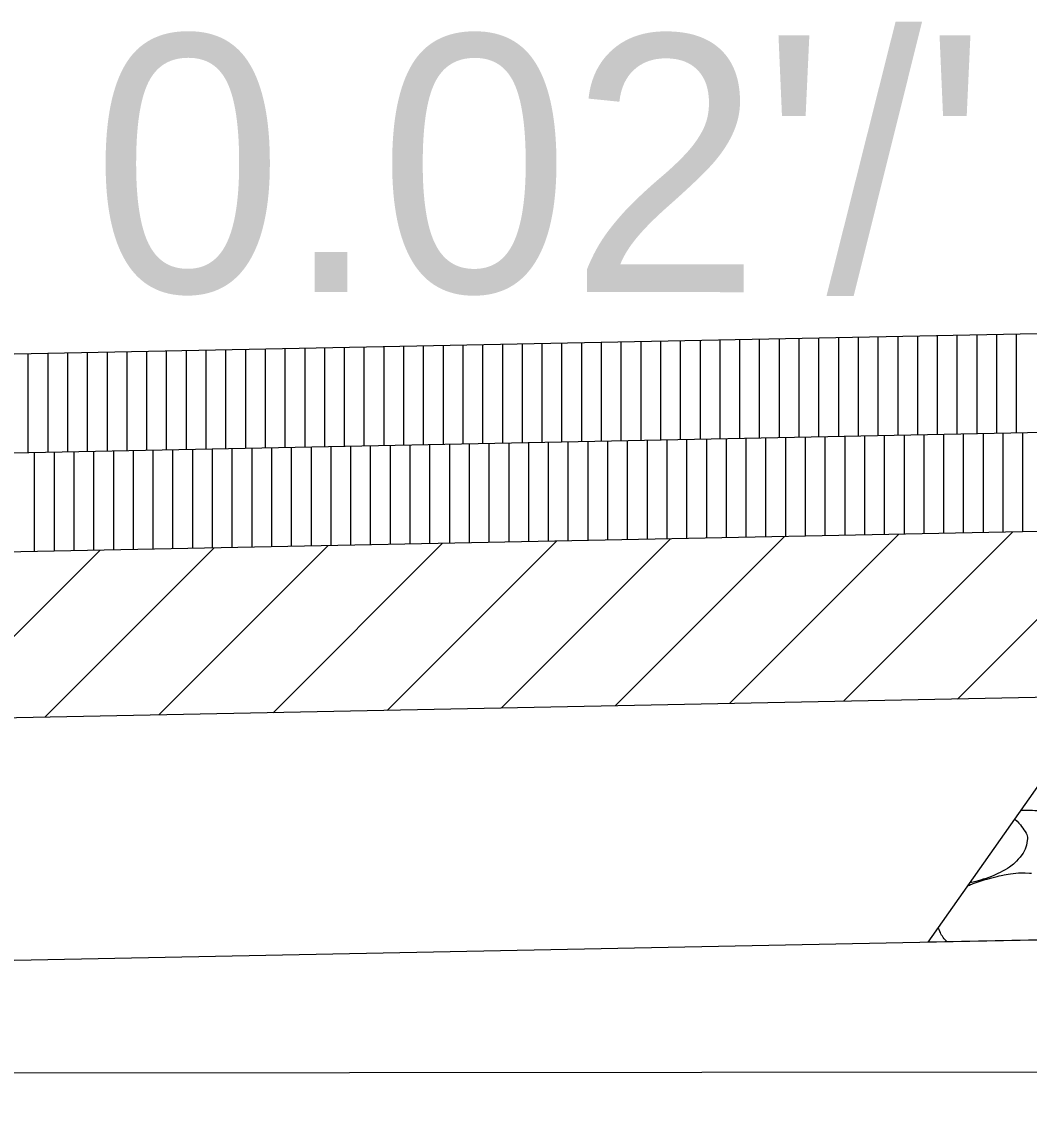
# Model space of a CAD drawing. Extents: x 1373719 to 1374161, y 379835 to 380167.
# Drawn here: x 1373960.281 to 1373962.83, y 380058.629 to 380061.358 of the extents above; entities that cross this region are included whole.
import ezdxf

# ---------------------------------------------------------------- set-up
doc = ezdxf.new("R2010")
doc.units = 0
for name, color, linetype in [('ACHM Surface', 7, 'Continuous'), ('Aggregate Base Course', 7, 'Continuous'), ('Binder', 7, 'Continuous'), ('GREEN_TXT', 7, 'Continuous'), ('SIGNATURE', 7, 'Continuous'), ('T_Drafting', 7, 'Continuous')]:
    doc.layers.add(name, color=color, linetype=linetype)

msp = doc.modelspace()

# ---------------------------------------------------------------- linework, layer by layer
for p, q in [((1373964.7125, 380060.6055), (1373953.7147, 380060.3855)), ((1373964.7341, 380059.0723), (1373943.3975, 380058.6456))]:
    msp.add_line(p, q)
for points in [[(1373964.7191, 380060.3555), (1373954.7426, 380060.1559), (1373953.7749, 380060.1371), (1373951.6848, 380060.0535), (1373949.8879, 380059.9821)], [(1373964.7125, 380060.1055), (1373954.7472, 380059.9062), (1373953.7835, 380059.8874), (1373953.4645, 380059.8746)], [(1373964.7028, 380059.6855), (1373953.2145, 380059.4557)]]:
    msp.add_lwpolyline(points)
at = {"layer": 'ACHM Surface'}
for p, q in [((1373961.898, 380060.2991), (1373961.898, 380060.5492)), ((1373961.948, 380060.3001), (1373961.948, 380060.5502)), ((1373961.998, 380060.3011), (1373961.998, 380060.5512)), ((1373962.048, 380060.3021), (1373962.048, 380060.5522)), ((1373962.098, 380060.3031), (1373962.098, 380060.5532)), ((1373962.148, 380060.3041), (1373962.148, 380060.5542)), ((1373962.198, 380060.3051), (1373962.198, 380060.5552)), ((1373962.248, 380060.3061), (1373962.248, 380060.5562)), ((1373962.298, 380060.3071), (1373962.298, 380060.5572)), ((1373962.348, 380060.3081), (1373962.348, 380060.5582)), ((1373962.398, 380060.3091), (1373962.398, 380060.5592)), ((1373962.448, 380060.3101), (1373962.448, 380060.5602)), ((1373962.498, 380060.3111), (1373962.498, 380060.5612)), ((1373962.548, 380060.3121), (1373962.548, 380060.5622)), ((1373962.598, 380060.3131), (1373962.598, 380060.5632)), ((1373962.648, 380060.3141), (1373962.648, 380060.5642)), ((1373962.698, 380060.3151), (1373962.698, 380060.5652)), ((1373962.748, 380060.3161), (1373962.748, 380060.5662)), ((1373962.798, 380060.3171), (1373962.798, 380060.5672)), ((1373960.548, 380060.2721), (1373960.548, 380060.5222)), ((1373960.598, 380060.2731), (1373960.598, 380060.5232)), ((1373960.648, 380060.2741), (1373960.648, 380060.5242)), ((1373960.698, 380060.2751), (1373960.698, 380060.5252)), ((1373960.748, 380060.2761), (1373960.748, 380060.5262)), ((1373960.798, 380060.2771), (1373960.798, 380060.5272)), ((1373960.848, 380060.2781), (1373960.848, 380060.5282)), ((1373960.898, 380060.2791), (1373960.898, 380060.5292)), ((1373960.948, 380060.2801), (1373960.948, 380060.5302)), ((1373960.998, 380060.2811), (1373960.998, 380060.5312)), ((1373961.048, 380060.2821), (1373961.048, 380060.5322)), ((1373961.098, 380060.2831), (1373961.098, 380060.5332)), ((1373961.148, 380060.2841), (1373961.148, 380060.5342)), ((1373961.198, 380060.2851), (1373961.198, 380060.5352)), ((1373961.248, 380060.2861), (1373961.248, 380060.5362)), ((1373961.298, 380060.2871), (1373961.298, 380060.5372)), ((1373961.348, 380060.2881), (1373961.348, 380060.5382)), ((1373961.398, 380060.2891), (1373961.398, 380060.5392)), ((1373961.448, 380060.2901), (1373961.448, 380060.5402)), ((1373961.498, 380060.2911), (1373961.498, 380060.5412)), ((1373961.548, 380060.2921), (1373961.548, 380060.5422)), ((1373961.598, 380060.2931), (1373961.598, 380060.5432)), ((1373961.648, 380060.2941), (1373961.648, 380060.5442)), ((1373961.698, 380060.2951), (1373961.698, 380060.5452)), ((1373961.748, 380060.2961), (1373961.748, 380060.5462)), ((1373961.798, 380060.2971), (1373961.798, 380060.5472)), ((1373961.848, 380060.2981), (1373961.848, 380060.5482)), ((1373960.298, 380060.2671), (1373960.298, 380060.5172)), ((1373960.348, 380060.2681), (1373960.348, 380060.5182)), ((1373960.398, 380060.2691), (1373960.398, 380060.5192)), ((1373960.448, 380060.2701), (1373960.448, 380060.5202)), ((1373960.498, 380060.2711), (1373960.498, 380060.5212)), ((1373962.164, 380060.0545), (1373962.164, 380060.3044)), ((1373962.214, 380060.0555), (1373962.214, 380060.3054)), ((1373962.264, 380060.0565), (1373962.264, 380060.3064)), ((1373962.314, 380060.0575), (1373962.314, 380060.3074)), ((1373962.364, 380060.0585), (1373962.364, 380060.3084)), ((1373962.414, 380060.0595), (1373962.414, 380060.3094)), ((1373962.464, 380060.0605), (1373962.464, 380060.3104)), ((1373962.514, 380060.0615), (1373962.514, 380060.3114)), ((1373962.564, 380060.0625), (1373962.564, 380060.3124)), ((1373962.614, 380060.0635), (1373962.614, 380060.3134)), ((1373962.664, 380060.0645), (1373962.664, 380060.3144)), ((1373962.714, 380060.0655), (1373962.714, 380060.3154)), ((1373962.764, 380060.0665), (1373962.764, 380060.3164)), ((1373962.814, 380060.0675), (1373962.814, 380060.3174)), ((1373960.764, 380060.0265), (1373960.764, 380060.2764)), ((1373960.814, 380060.0275), (1373960.814, 380060.2774)), ((1373960.864, 380060.0285), (1373960.864, 380060.2784)), ((1373960.914, 380060.0295), (1373960.914, 380060.2794)), ((1373960.964, 380060.0305), (1373960.964, 380060.2804)), ((1373961.014, 380060.0315), (1373961.014, 380060.2814)), ((1373961.064, 380060.0325), (1373961.064, 380060.2824)), ((1373961.114, 380060.0335), (1373961.114, 380060.2834)), ((1373961.164, 380060.0345), (1373961.164, 380060.2844)), ((1373961.214, 380060.0355), (1373961.214, 380060.2854)), ((1373961.264, 380060.0365), (1373961.264, 380060.2864)), ((1373961.314, 380060.0375), (1373961.314, 380060.2874)), ((1373961.364, 380060.0385), (1373961.364, 380060.2884)), ((1373961.414, 380060.0395), (1373961.414, 380060.2894)), ((1373961.464, 380060.0405), (1373961.464, 380060.2904)), ((1373961.514, 380060.0415), (1373961.514, 380060.2914)), ((1373961.564, 380060.0425), (1373961.564, 380060.2924)), ((1373961.614, 380060.0435), (1373961.614, 380060.2934)), ((1373961.664, 380060.0445), (1373961.664, 380060.2944)), ((1373961.714, 380060.0455), (1373961.714, 380060.2954)), ((1373961.764, 380060.0465), (1373961.764, 380060.2964)), ((1373961.814, 380060.0475), (1373961.814, 380060.2974)), ((1373961.864, 380060.0485), (1373961.864, 380060.2984)), ((1373961.914, 380060.0495), (1373961.914, 380060.2994)), ((1373961.964, 380060.0505), (1373961.964, 380060.3004)), ((1373962.014, 380060.0515), (1373962.014, 380060.3014)), ((1373962.064, 380060.0525), (1373962.064, 380060.3024)), ((1373962.114, 380060.0535), (1373962.114, 380060.3034)), ((1373960.314, 380060.0175), (1373960.314, 380060.2674)), ((1373960.364, 380060.0185), (1373960.364, 380060.2684)), ((1373960.414, 380060.0195), (1373960.414, 380060.2694)), ((1373960.464, 380060.0205), (1373960.464, 380060.2704)), ((1373960.514, 380060.0215), (1373960.514, 380060.2714)), ((1373960.564, 380060.0225), (1373960.564, 380060.2724)), ((1373960.614, 380060.0235), (1373960.614, 380060.2734)), ((1373960.664, 380060.0245), (1373960.664, 380060.2744)), ((1373960.714, 380060.0255), (1373960.714, 380060.2754))]:
    msp.add_line(p, q, dxfattribs=at)
at = {"layer": 'Aggregate Base Course'}
for points, degree in [([(1373963.05, 380059.4793), (1373963.05, 380059.4775), (1373963.05, 380059.4757), (1373963.05, 380059.4739), (1373963.0493, 380059.4557), (1373963.0377, 380059.4399), (1373963.0248, 380059.4253), (1373963.0166, 380059.4161), (1373963.008, 380059.4096), (1373962.9978, 380059.4037), (1373962.9796, 380059.3934), (1373962.9617, 380059.3848), (1373962.942, 380059.3785), (1373962.9164, 380059.3705), (1373962.8909, 380059.3634), (1373962.8646, 380059.3623), (1373962.8532, 380059.3619), (1373962.8417, 380059.3618), (1373962.8304, 380059.3623)], 3), ([(1373962.8304, 380059.3623), (1373962.828, 380059.3623), (1373962.8256, 380059.3623), (1373962.8184, 380059.3623), (1373962.8137, 380059.3624), (1373962.809, 380059.3626)], 3), ([(1373962.7937, 380059.3409), (1373962.8026, 380059.3328), (1373962.8102, 380059.3232), (1373962.8234, 380059.3034), (1373962.8265, 380059.2936), (1373962.8219, 380059.268), (1373962.8131, 380059.2512), (1373962.7913, 380059.2269), (1373962.783, 380059.2206), (1373962.7546, 380059.2044), (1373962.7367, 380059.1958), (1373962.7046, 380059.1856), (1373962.6923, 380059.1821), (1373962.6799, 380059.1793)], 3), ([(1373962.6746, 380059.1719), (1373962.6802, 380059.1744), (1373962.6859, 380059.1767), (1373962.7096, 380059.1848), (1373962.7275, 380059.1902), (1373962.7571, 380059.1979), (1373962.7684, 380059.2003), (1373962.7966, 380059.2047), (1373962.8136, 380059.2054), (1373962.8304, 380059.2039)], 3), ([(1373962.8304, 380059.2039), (1373962.8321, 380059.2038), (1373962.834, 380059.204), (1373962.8358, 380059.2039)], 2), ([(1373962.6221, 380059.0301), (1373962.6155, 380059.0365), (1373962.6099, 380059.044), (1373962.603, 380059.0572), (1373962.6013, 380059.0617), (1373962.6002, 380059.0662)], 3)]:
    msp.add_open_spline(points, degree=degree, dxfattribs=at)
at = {"layer": 'Binder'}
for p, q in [((1373962.0714, 380059.6329), (1373962.4998, 380060.0612)), ((1373962.36, 380059.6386), (1373962.7884, 380060.067)), ((1373962.6487, 380059.6444), (1373963.077, 380060.0728)), ((1373960.6283, 380059.604), (1373961.0567, 380060.0324)), ((1373960.917, 380059.6098), (1373961.3453, 380060.0381)), ((1373961.2056, 380059.6155), (1373961.634, 380060.0439)), ((1373961.4942, 380059.6213), (1373961.9226, 380060.0497)), ((1373961.7828, 380059.6271), (1373962.2112, 380060.0555)), ((1373960.0511, 380059.5924), (1373960.4795, 380060.0208)), ((1373960.3397, 380059.5982), (1373960.7681, 380060.0266))]:
    msp.add_line(p, q, dxfattribs=at)
at = {"layer": 'SIGNATURE'}
msp.add_lwpolyline([(1373964.6822, 380059.6855), (1373966.5122, 380059.6489), (1373966.9184, 380059.0277), (1373964.7341, 380059.0723), (1373962.574, 380059.0291), (1373963.0127, 380059.6517)], close=True, dxfattribs=at)
at = {"layer": 'T_Drafting'}
msp.add_lwpolyline([(1373907.6814, 380053.1388), (1373924.2276, 380053.0625), (1373943.1443, 380055.2293), (1373951.9112, 380058.5251), (1373953.6003, 380058.6934), (1373964.7393, 380058.7026), (1373975.6169, 380058.4507), (1373977.3548, 380058.2927), (1373984.3946, 380055.6389), (1373996.4595, 380059.5515), (1374008.6118, 380060.5252), (1374021.6044, 380060.5252)], dxfattribs=at)

# ---------------------------------------------------------------- texts
at = {"layer": 'GREEN_TXT'}
msp.add_text("0.02'/'", height=0.65, rotation=359.98, dxfattribs=at).set_placement((1373960.4595, 380060.6741))

doc.saveas('drawing.dxf')
